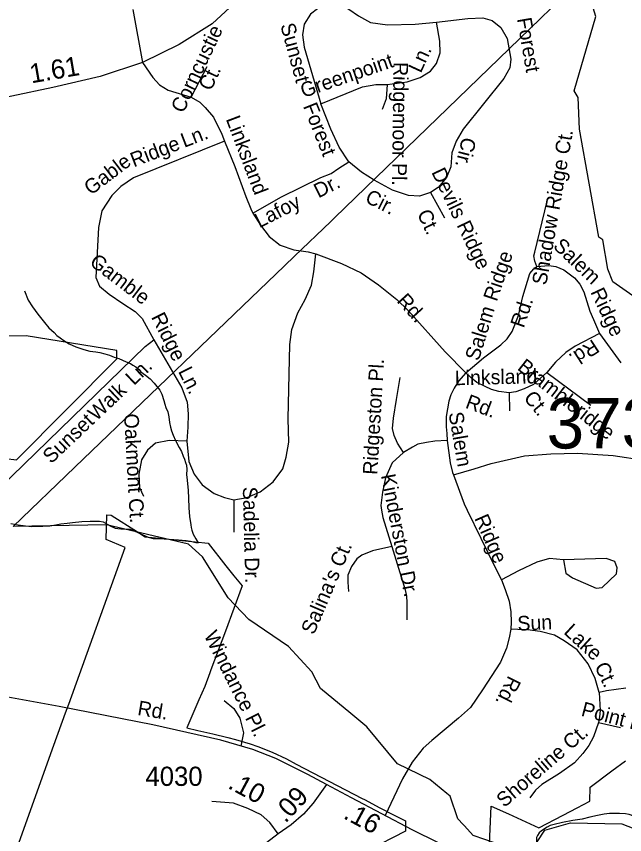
# Model space of a CAD drawing. Extents: x 2001466 to 2224147, y 644118 to 847247.
# Drawn here: x 2055654 to 2059613, y 689110 to 694431 of the extents above; entities that cross this region are included whole.
import ezdxf

# ---------------------------------------------------------------- set-up
doc = ezdxf.new("R2010")
doc.units = 0
for name, color, linetype in [('Exist Boundary Political City Limit New', 7, 'Continuous'), ('Exist Boundary Political City Limit New Hole', 7, 'Continuous'), ('Exist Hydrographic Creek Single Shore', 7, 'Continuous'), ('Exist Hydrographic Misc Water Feature', 7, 'Continuous'), ('Exist Road Non-System Type 51', 7, 'Continuous'), ('Exist Road Non-System Type 51 Label', 7, 'Continuous'), ('Exist Road Secondary Mileage Hundredths English Label', 7, 'Continuous'), ('Exist Road Secondary Structure Standard Bridge Number Label', 7, 'Continuous'), ('Exist Road Secondary Type 51 Attributed', 7, 'Continuous'), ('Exist Road Secondary Type 51 Label', 7, 'Continuous'), ('Exist Road Secondary Type 51 Number Label', 7, 'Continuous'), ('Exist Utilities Electrical Transmission Line', 7, 'Continuous'), ('Map Preparation Boundary City Limit Buffer Line', 7, 'Continuous')]:
    doc.layers.add(name, color=color, linetype=linetype)

msp = doc.modelspace()

# ---------------------------------------------------------------- linework, layer by layer
at = {"layer": 'Exist Boundary Political City Limit New'}
for points in [[(2055638.9, 688971.2), (2055898.6, 689692.2), (2055974, 689901.7), (2055994.5, 689958.6), (2056361.4, 690977.2), (2056239, 691029.4), (2056243.5, 691189.7), (2056270.5, 691188.9), (2056442.2, 691078.8), (2056491.9, 691046.9), (2056605.2, 691035.8), (2056817.2, 691014.8), (2056902.9, 691006.4), (2057017.8, 690858.8), (2057068.6, 690793.3), (2057124.4, 690728.6), (2057014.1, 690433.4), (2056919.6, 690182.2), (2056912.8, 690163.3), (2056880.1, 690074.4), (2056842.1, 689987.1), (2056762.9, 689805), (2056836.1, 689788.6), (2056933.4, 689765.3), (2057030.9, 689741.8), (2057079.6, 689728.8), (2057175, 689700.2), (2057225.2, 689683.6), (2057319.4, 689646.1), (2057411.6, 689604.2), (2057474.2, 689569.2), (2057904.8, 689345.7), (2057918.8, 689338.4), (2058020.2, 689285.7), (2058118.2, 689234.8), (2058186.5, 689199.4), (2058185.8, 689132.1), (2057941.8, 689007)], [(2058730.8, 688997.6), (2058744, 689296.2), (2058856.9, 689244.9), (2059053.9, 689155.4), (2059213, 689237.9), (2059303.6, 689284.8), (2059386.1, 689327.5), (2059388.8, 689419.9), (2059530.4, 689525.4), (2059618.5, 689591.1)]]:
    msp.add_lwpolyline(points, dxfattribs=at)
at = {"layer": 'Exist Boundary Political City Limit New Hole'}
msp.add_lwpolyline([(2055291, 692200.8), (2055294.9, 691856.9), (2055294.9, 691591.2), (2055654.6, 691548.2), (2056307.6, 692204.6), (2056307.6, 692259.4), (2055717.2, 692353.1), (2055197.1, 692345.3), (2055291, 692200.8)], dxfattribs=at)
at = {"layer": 'Exist Hydrographic Creek Single Shore'}
for points in [[(2060846, 692341), (2060588.1, 692339.6), (2060046.1, 692488.5), (2059846, 692489.3), (2059537, 692705.5), (2059504, 692788.3), (2059470.1, 692979.2), (2059445.1, 692996.1), (2059319, 693697.5), (2059310, 693904.4), (2059285.2, 693947.6), (2059426, 694430.3), (2059376, 694595.3), (2059375.6, 694719.1)], [(2058953, 688895.2), (2059019.8, 688939.8), (2059044, 689063.9), (2059093.9, 689138.4), (2059261, 689187.5), (2059594, 689180.7), (2059869, 689073.4), (2060068.9, 689033.3), (2060426.9, 689048.9), (2060668.9, 689149)]]:
    msp.add_lwpolyline(points, dxfattribs=at)
at = {"layer": 'Exist Hydrographic Misc Water Feature'}
msp.add_line((2058569.8, 689166.9), (2058561.6, 689175.5), dxfattribs=at)
for points in [[(2055707.8, 692646.8), (2055731.8, 692586.7), (2055760.1, 692542.7), (2055794.4, 692494.9), (2055836.4, 692441.1), (2055866.3, 692406.9), (2055900.6, 692375), (2055918.4, 692357.2), (2055938.7, 692341.2), (2055962.5, 692323.4), (2055996.7, 692301.2), (2056040.4, 692283.2), (2056092.7, 692265.5), (2056132.7, 692253.4), (2056170.8, 692249.6), (2056196.5, 692245.7), (2056230.9, 692237.7), (2056260.7, 692227.9), (2056290.6, 692216.1), (2056320.7, 692205.8), (2056368.9, 692185.9), (2056396.6, 692174), (2056412.8, 692164.2), (2056432.5, 692152.3), (2056453, 692134.2), (2056465.1, 692120.2), (2056478.8, 692108), (2056495, 692098.3), (2056525, 692074.3), (2056551, 692046.4), (2056569, 692024.6), (2056587.1, 692000.3), (2056601, 691974.3), (2056612.9, 691934.4), (2056619.3, 691910.7), (2056627.1, 691888.4), (2056639.4, 691860.6), (2056647.4, 691826.5), (2056651.5, 691790.6), (2056657.6, 691760.5), (2056663.4, 691736.5), (2056673.6, 691708.5), (2056689.6, 691672.9), (2056713.8, 691628.6), (2056728, 691600.9), (2056739.9, 691570.8), (2056748.1, 691550.9), (2056755.9, 691531), (2056761.6, 691512.7), (2056763.8, 691484.8), (2056761.8, 691453), (2056766.1, 691415.1), (2056772.1, 691348.8), (2056774.5, 691299), (2056776.6, 691235), (2056780.5, 691178.8), (2056788.9, 691124.9), (2056792.6, 691106.8), (2056796.9, 691091.2), (2056804.7, 691064.8), (2056822.7, 691032.9), (2056836.6, 691008.9)], [(2055617, 691132.6), (2055666.6, 691125.1), (2055713, 691118.9), (2055754.8, 691115), (2055826.6, 691115.4), (2055871.1, 691119.2), (2055910.8, 691125.4), (2055944.5, 691131.6), (2055984.7, 691135.6), (2056018.5, 691139.4), (2056080.6, 691147.5), (2056134.5, 691149.8), (2056162.6, 691149.6), (2056194.6, 691148), (2056218.6, 691144), (2056248.8, 691128), (2056268.9, 691116.1), (2056296.5, 691102.2), (2056315, 691100.2), (2056334.7, 691098), (2056392.5, 691096.1), (2056412.8, 691090.2), (2056452.8, 691070.3), (2056492.8, 691052.5), (2056512.7, 691044.2), (2056545.1, 691036.5), (2056578.5, 691036.7), (2056616.8, 691034.5), (2056708.7, 691026.7), (2056758.7, 691023.2), (2056786.8, 691018.9), (2056812.7, 691013), (2056822.5, 691011.1), (2056836.6, 691008.9)], [(2057830.9, 689897.6), (2057633.9, 690060.5), (2057576.1, 690170), (2057426, 690333.8), (2057167, 690509.7), (2057033.1, 690650.2), (2056866, 690916), (2056774.9, 690999.9), (2056241, 691125.6), (2055633.4, 691114.4)], [(2058456.2, 689377.7), (2058344, 689468.6), (2058135, 689571.3), (2057934.9, 689811.6), (2057830.9, 689897.6)], [(2058561.6, 689175.5), (2058526.9, 689212.2), (2058476.9, 689361), (2058456.2, 689377.7)], [(2059533.3, 689248.5), (2059513.8, 689248.7), (2059479.6, 689244.5), (2059435.5, 689234.6), (2059387.3, 689224.4), (2059335.6, 689212), (2059275.7, 689202), (2059207.9, 689190), (2059153.5, 689175.9), (2059127.9, 689169.7), (2059108, 689159.7), (2059071.7, 689135.6), (2059055.7, 689121.8), (2059045.7, 689105.5), (2059040.1, 689091.7), (2059039.9, 689065.8), (2059044, 689033.5), (2059047.9, 689003.8), (2059048.3, 688985.8), (2059046.3, 688965.9), (2059042.4, 688949.8), (2059036, 688937.8), (2059028, 688925.6), (2059010.6, 688909.6)], [(2059843.5, 689159.3), (2059791.6, 689181), (2059733.4, 689204.8), (2059693.6, 689221), (2059671.5, 689230.9), (2059655.5, 689236.9), (2059641.8, 689240.6), (2059617.8, 689244.7), (2059579.8, 689246.8), (2059545.6, 689248.7), (2059533.3, 689248.5)], [(2058953, 688895.2), (2058777.9, 689053), (2058628, 689105.3), (2058569.8, 689166.9)]]:
    msp.add_lwpolyline(points, dxfattribs=at)
at = {"layer": 'Exist Road Non-System Type 51'}
msp.add_line((2056792.1, 693905.8), (2056896.6, 694106.2), dxfattribs=at)
for points in [[(2057689.9, 694503.6), (2057613.8, 694480.8), (2057568.9, 694446.2), (2057527.4, 694380.5), (2057517, 694311.3), (2057527.4, 694231.7), (2057634.6, 693863.5)], [(2057689.9, 694503.6), (2057769.4, 694498.1), (2057817.9, 694477.3), (2057880.1, 694435.8), (2057959.6, 694390.8), (2058070.3, 694377), (2058250.1, 694380.5), (2058388.4, 694394.3)], [(2056411.6, 694476.5), (2056476, 694131.4)], [(2058066.8, 693988.1), (2058198.2, 694005.4), (2058281.2, 694033.1), (2058350.4, 694074.6), (2058388.4, 694124.4), (2058412.6, 694193.6), (2058409.1, 694269.7), (2058388.4, 694394.3)], [(2058388.4, 694394.3), (2058592.4, 694418.5), (2058689.2, 694422), (2058751.5, 694404.7), (2058806.8, 694359.7), (2058848.3, 694287), (2058872.5, 694152.1), (2058865.6, 694096.7), (2058827.5, 694027.5), (2058561.3, 693698.8), (2058516.3, 693619.2), (2058488.7, 693543.1), (2058481.8, 693453.2), (2058454.1, 693384), (2058398.8, 693318.2), (2058350.4, 693287.1)], [(2056476, 694131.4), (2056543, 694033), (2056584.8, 693985.9), (2056642.3, 693951.1), (2056792.1, 693905.8)], [(2057634.6, 693863.5), (2057907.8, 693974.2), (2057994.2, 693988.1), (2058066.8, 693988.1)], [(2058066.8, 693988.1), (2058059.9, 693894.7), (2058035.7, 693825.5)], [(2056792.1, 693905.8), (2056847.1, 693872.6), (2056882, 693839.5), (2056936, 693776.8), (2056991.7, 693665.2), (2057009.1, 693619.9), (2057075.3, 693456), (2057148.5, 693260.8), (2057179.9, 693180.6), (2057192.1, 693152.7)], [(2057817.9, 693486.4), (2057755.6, 693579.8), (2057700.3, 693697.4), (2057634.6, 693863.5)], [(2057009.1, 693619.9), (2056416.8, 693380.5), (2056333.8, 693325.1), (2056275, 693266.3), (2056209.3, 693166), (2056188.5, 693058.7), (2056171.3, 692732.8), (2056195.5, 692677.4), (2056257.7, 692625.5), (2056347.6, 692563.2), (2056427.1, 692511.3), (2056472.1, 692466.3), (2056549, 692327.1)], [(2057192.1, 693152.7), (2057378.7, 693258), (2057634.6, 693382.6), (2057703.8, 693410.3), (2057752.2, 693444.9), (2057817.9, 693486.4)], [(2058350.4, 693287.1), (2058277.7, 693262.9), (2058205.1, 693266.3), (2058101.4, 693300.9), (2057983.8, 693366.7), (2057900.8, 693418.6), (2057817.9, 693486.4)], [(2058350.4, 693287.1), (2058440.3, 693121)], [(2059041.3, 692804.1), (2059029.3, 692840.2), (2059022.6, 692873.6), (2059028, 692899), (2059108.1, 693230.6)], [(2057192.1, 693152.7), (2057243.9, 693072.6), (2057300, 693000.4), (2057370.9, 692944.2), (2057459.1, 692913.5), (2057553.9, 692900.1), (2057603.4, 692886.7)], [(2057070.3, 691287.8), (2057156.7, 691301.7), (2057239.7, 691339.7), (2057326.2, 691405.5), (2057388.4, 691488.5), (2057409.1, 691564.6), (2057426.4, 691661.5), (2057423, 691813.8), (2057433.4, 692298.2), (2057447.2, 692395.1), (2057485.2, 692503.7), (2057533.6, 692590.2), (2057575.1, 692683.6), (2057589, 692770.1), (2057603.4, 692886.7)], [(2057603.4, 692886.7), (2057770.4, 692825.2), (2057898.7, 692763.7), (2058011, 692686.1), (2058131.3, 692591.2), (2058204.8, 692519), (2058445.3, 692250.8), (2058578.9, 692114.4)], [(2058578.9, 692114.4), (2058693.9, 692210.4), (2058807.5, 692296), (2058848.9, 692334.7), (2058881, 692381.5), (2058921.1, 692485.8), (2058950.5, 692610.2), (2058995.9, 692758.6), (2059021.3, 692789.4), (2059041.3, 692804.1)], [(2059041.3, 692804.1), (2059118.8, 692810.8), (2059164.3, 692805.4), (2059217.7, 692784), (2059287.2, 692730.5), (2059322, 692690.4), (2059347.4, 692640.9), (2059386.1, 692515.2), (2059410.2, 692459.1), (2059450.3, 692369.2)], [(2059450.3, 692369.2), (2059290.4, 692287.7), (2059230.3, 692246.2), (2059163.5, 692182), (2059106, 692116)], [(2059450.3, 692369.2), (2059587.1, 692179.4)], [(2055542, 691363.3), (2056491.9, 692284.2), (2056549, 692327.1)], [(2056549, 692327.1), (2056731.4, 692015.8), (2056766, 691922.4), (2056772.9, 691846.3), (2056769.5, 691759.8), (2056762.5, 691669.8)], [(2058578.9, 692114.4), (2058531.9, 692059.8), (2058502.5, 692014.3), (2058481.1, 691970.2), (2058469.1, 691928.8), (2058451.7, 691829.8), (2058450.4, 691763), (2058455.7, 691718.8), (2058457.1, 691673.4)], [(2058860.9, 691983.6), (2058794.1, 691991.6), (2058747.3, 692005), (2058704.6, 692025), (2058651.1, 692050.5), (2058613.7, 692081.2), (2058578.9, 692114.4)], [(2059106, 692116), (2059019.9, 692038.4), (2058959.8, 692010.3), (2058905, 691990.3), (2058860.9, 691983.6)], [(2059106, 692116), (2059392, 691903.4)], [(2058173.8, 691595.8), (2058133.7, 691656), (2058113.6, 691705.5), (2058102.9, 691752.3), (2058108.3, 691819.1), (2058128.3, 691939.5), (2058151, 692083.9)], [(2058860.9, 691983.6), (2058863.6, 691865.9)], [(2056762.5, 691669.8), (2056648.4, 691673.3), (2056558.5, 691656), (2056506.7, 691611), (2056468.6, 691547.3), (2056451.3, 691453.9), (2056454.8, 691367.4), (2056482.5, 691312)], [(2058457.1, 691673.4), (2058378.2, 691668), (2058323.4, 691660), (2058266, 691649.3), (2058232.6, 691630.6), (2058173.8, 691595.8)], [(2058457.1, 691673.4), (2058477.1, 691527.1), (2058491.8, 691464.2), (2058498.5, 691449.5)], [(2056762.5, 691669.8), (2056776.4, 691537), (2056810.9, 691453.9), (2056862.8, 691384.7), (2056942.3, 691329.4), (2057008, 691301.7), (2057070.3, 691287.8)], [(2058173.8, 691595.8), (2058100.2, 691527.1), (2058056.1, 691430.8), (2058037.4, 691337.2), (2058025.4, 691250.3), (2058029.4, 691219.5), (2058040.1, 691173), (2058097.6, 690984.5)], [(2058498.5, 691449.5), (2058634.3, 691489.9), (2058745.2, 691523.3), (2058960.3, 691574.2), (2059132.7, 691586.2), (2059306.5, 691591.5), (2059538.7, 691576.8), (2059740.5, 691546.1), (2060039.9, 691487.2), (2060281.8, 691439.1)], [(2058498.5, 691449.5), (2058567.4, 691262.3), (2058587.5, 691219.5), (2058765.2, 690856.1), (2058810.7, 690767.9)], [(2057070.3, 691287.8), (2057070.3, 691076.8)], [(2058097.6, 690984.5), (2057972.5, 690955.1), (2057901.7, 690928.3), (2057869.6, 690904.2), (2057834.8, 690853.4), (2057812.1, 690798.6), (2057810.8, 690753.1), (2057814.8, 690691.4)], [(2058097.6, 690984.5), (2058183.6, 690702.1), (2058193, 690662), (2058195.7, 690619.2), (2058195.7, 690508.2)], [(2059214.1, 690897.6), (2059123.7, 690905.4), (2059041, 690881.8), (2058923, 690826.7), (2058810.7, 690767.9)], [(2059214.1, 690897.6), (2059229.9, 690811), (2059273.2, 690779.5), (2059426.6, 690712.5), (2059465.9, 690716.5), (2059560.4, 690807), (2059564.3, 690846.4), (2059548.5, 690885.8), (2059493.5, 690905.4), (2059214.1, 690897.6)], [(2058810.7, 690767.9), (2058836.3, 690704.2), (2058861.7, 690628), (2058871.1, 690559.8), (2058875.1, 690491.6), (2058872.7, 690446.4)], [(2058872.7, 690446.4), (2058861.7, 690389.4), (2058844.3, 690323.9), (2058804.3, 690233), (2058688, 690051.1), (2058609.1, 689937.5), (2058531.6, 689867.9), (2058357.9, 689723.5), (2058301.8, 689671.9), (2058230.9, 689582.3), (2058166.8, 689472.7), (2058053.3, 689235.1)], [(2059447.3, 690034.3), (2059421.9, 690125.5), (2059375.2, 690221.8), (2059303, 690311.3), (2059218.8, 690371.5), (2059156, 690407.6), (2059063.8, 690431.7), (2058980.9, 690442.4), (2058916.8, 690443.7), (2058872.7, 690446.4)], [(2059447.3, 690034.3), (2059452.7, 689918), (2059448.7, 689876.5), (2059443.3, 689839.1)], [(2059621.1, 690063.7), (2059494.1, 690045), (2059447.3, 690034.3)], [(2057007, 689981.9), (2057070, 689930.7), (2057109.3, 689867.7), (2057132.9, 689773.2), (2057115.4, 689685.6)], [(2059443.3, 689839.1), (2059411.2, 689745.5), (2059379.2, 689689.3), (2059340.4, 689637.2), (2059287, 689577), (2059188.1, 689508.8), (2059074.5, 689436.6), (2059033, 689399.1), (2058995.6, 689349.7)], [(2059443.3, 689839.1), (2059586.3, 689807)]]:
    msp.add_lwpolyline(points, dxfattribs=at)
at = {"layer": 'Exist Road Secondary Type 51 Attributed'}
for points in [[(2059232.7, 696894), (2059171.1, 696820.6), (2059051.2, 696649.6), (2058839.7, 696360.3), (2058592, 695979.7), (2058502.1, 695874.7), (2058222.3, 695614.2), (2057943.5, 695387.6), (2057806.2, 695288.1), (2057605.8, 695188.6), (2057478, 695101.7), (2057383.3, 694998.3), (2057310.7, 694894.1), (2057134, 694613), (2057042.5, 694489.1), (2056928.8, 694383.3), (2056714.2, 694249), (2056476, 694131.4), (2056199.8, 694039.8), (2055890.5, 693968.8), (2055088.9, 693800.6)], [(2057671.9, 689435.8), (2057551.9, 689500.6), (2057342.1, 689604.8), (2057192.2, 689663.2), (2056983.9, 689724), (2056542.1, 689823.5), (2055933, 689942.7), (2055551.2, 690013.7), (2055282.9, 690075.3), (2055011.5, 690174), (2054790.6, 690270.3), (2054579.2, 690387.2), (2054143.7, 690672.2), (2053965.4, 690808), (2053848.6, 690901.1), (2053750.8, 691005.3), (2053676.6, 691103.2), (2053471.5, 691391.4), (2053272.7, 691686.7), (2052919.2, 692202.2), (2052770.9, 692431.2), (2052668.3, 692566.2)], [(2057671.9, 689435.8), (2057586.6, 689315.8), (2057522, 689243.2), (2057441.5, 689173.7), (2057357.8, 689115.3)], [(2058843, 688772.7), (2058812.3, 688802.4), (2058730.2, 688871.8), (2058573.7, 688971.8), (2058229.6, 689142.5), (2057834.4, 689350.1), (2057671.9, 689435.8)], [(2057357.8, 689115.3), (2057304.2, 689189.5), (2057247.4, 689240), (2057160.6, 689281.1), (2057067.5, 689314.2), (2056927.1, 689325.3)], [(2057357.8, 689115.3), (2057205.6, 688999.6), (2057078.6, 688885.2), (2056988.6, 688809), (2056897.1, 688749.8)]]:
    msp.add_lwpolyline(points, dxfattribs=at)
at = {"layer": 'Exist Utilities Electrical Transmission Line'}
for p, q in [((2059062.6, 694416.1), (2059375.6, 694719.1)), ((2057727, 693123.1), (2059062.6, 694416.1)), ((2057399.4, 692809), (2057465.2, 692872.1))]:
    msp.add_line(p, q, dxfattribs=at)
for points in [[(2057465.2, 692872.1), (2057700.2, 693097.2), (2057727, 693123.1)], [(2055633.4, 691114.4), (2056033.6, 691500.7), (2057399.4, 692809)]]:
    msp.add_lwpolyline(points, dxfattribs=at)
at = {"layer": 'Map Preparation Boundary City Limit Buffer Line'}
for points in [[(2055291, 692200.8), (2055294.9, 691856.9), (2055294.9, 691591.2), (2055654.6, 691548.2), (2056307.6, 692204.6), (2056307.6, 692259.4), (2055717.2, 692353.1), (2055197.1, 692345.3), (2055291, 692200.8)], [(2055638.9, 688971.2), (2055898.6, 689692.2), (2055974, 689901.7), (2055994.5, 689958.6), (2056361.4, 690977.2), (2056239, 691029.4), (2056243.5, 691189.7), (2056270.5, 691188.9), (2056442.2, 691078.8), (2056491.9, 691046.9), (2056605.2, 691035.8), (2056817.2, 691014.8), (2056902.9, 691006.4), (2057017.8, 690858.8), (2057068.6, 690793.3), (2057124.4, 690728.6), (2057014.1, 690433.4), (2056919.6, 690182.2), (2056912.8, 690163.3), (2056880.1, 690074.4), (2056842.1, 689987.1), (2056762.9, 689805), (2056836.1, 689788.6), (2056933.4, 689765.3), (2057030.9, 689741.8), (2057079.6, 689728.8), (2057175, 689700.2), (2057225.2, 689683.6), (2057319.4, 689646.1), (2057411.6, 689604.2), (2057474.2, 689569.2), (2057904.8, 689345.7), (2057918.8, 689338.4), (2058020.2, 689285.7), (2058118.2, 689234.8), (2058186.5, 689199.4), (2058185.8, 689132.1), (2057941.8, 689007)], [(2058730.8, 688997.6), (2058744, 689296.2), (2058856.9, 689244.9), (2059053.9, 689155.4), (2059213, 689237.9), (2059303.6, 689284.8), (2059386.1, 689327.5), (2059388.8, 689419.9), (2059530.4, 689525.4), (2059618.5, 689591.1)]]:
    msp.add_lwpolyline(points, dxfattribs=at)

# ---------------------------------------------------------------- texts
at = {"layer": 'Exist Road Non-System Type 51 Label'}
for s, rotation, p in [('Forest', 279.7804, (2058911.6, 694416)), ('Corncustie', 64.7271, (2056741.2, 693796.7)), ('Sunset', 285.2554, (2057371.2, 694374)), ('Greenpoint', 18.9116, (2057522, 693900.6)), ('Ln.', 65.2297, (2058286, 694057.8)), ('Ridgemoor Pl.', 269.2679, (2058109, 694134.8)), ('Ct.', 64.7271, (2056919.8, 693941)), ('Forest', 291.7081, (2057518.2, 693847.7)), ('Linksland', 290.7922, (2057016.1, 693764.1)), ('Ln.', 21.1018, (2056746.5, 693576)), ('Shadow Ridge Ct.', 80.1364, (2059102.7, 692679.5)), ('Ridge', 21.1018, (2056417.9, 693449.2)), ('Cir.', 255.8991, (2058557, 693651.4)), ('Gable', 37.3248, (2056139.9, 693265)), ('Devils Ridge', 295.5047, (2058353.4, 693418.8)), ('Dr.', 26.7967, (2057620.2, 693247.4)), ('Cir.', 333.4302, (2057916.9, 693226.7)), ('Lafoy', 26.7967, (2057235.7, 693053.2)), ('Ct.', 295.5047, (2058259.6, 693148.9)), ('Salem', 316.1629, (2059141.8, 692930.7)), ('Ridge', 71.1791, (2058780.3, 692572.3)), ('Gamble', 322.6987, (2056124, 692820.4)), ('Rd.', 312.1314, (2058125.1, 692577.3)), ('Ridge', 295.1831, (2059388.3, 692639.2)), ('Rd.', 71.1791, (2058956, 692400.1)), ('Salem', 72.9008, (2058662.8, 692185.9)), ('Ridge', 296.5359, (2056529, 692476.2)), ('Rd.', 212.996, (2059406.2, 692335.3)), ('Brambleridge  ', 321.9399, (2058908.9, 692138.1)), ('Ln.', 43.4287, (2056418.7, 692027.3)), ('Ln.', 296.5359, (2056705, 692123.7)), ('Ridgeston Pl.', 86.6339, (2058003.2, 691448.5)), ('Linksland', 1.378, (2058508.5, 692032.4)), ('Walk', 43.4287, (2056174.3, 691795.9)), ('Rd.', 339.5715, (2058570.3, 691887.6)), ('Ct.', 309.9142, (2058950.7, 691948.1)), ('Sunset', 43.4287, (2055880.5, 691517.8)), ('Oakmont Ct.', 273.1758, (2056354.5, 691845.9)), ('Salem', 279.7094, (2058466.7, 691851.4)), ('Kinderston Dr.', 280.9616, (2058026.3, 691446.4)), ('Sadelia Dr.', 271.4669, (2057127.8, 691371.8)), ('Ridge', 293.6449, (2058633.3, 691168.2)), ("Salina's Ct.", 66.8099, (2057590.1, 690405.1)), ('Sun', 2.4974, (2058916.9, 690436.1)), ('Lake', 317.3211, (2059210.8, 690421.8)), ('Windance Pl.', 296.5358, (2056872.3, 690406.9)), ('Ct.', 295.4025, (2059414.7, 690205.1)), ('Rd.', 243.1579, (2058857.6, 690149.8)), ('Point Lake Ct.', 345.342, (2059324.4, 689884.3)), ('Shoreline Ct.', 40.9132, (2058829.4, 689282.5))]:
    msp.add_text(s, height=95, rotation=rotation, dxfattribs=at).set_placement(p)
at = {"layer": 'Exist Road Secondary Mileage Hundredths English Label'}
for s, rotation, p in [('1.61', 9.7206, (2055751.6, 693995.6)), ('.10', 331.698, (2057024.3, 689416.1)), ('.09', 46.9786, (2057404.6, 689180.4)), ('.16', 331.7255, (2057775.8, 689219.7))]:
    msp.add_text(s, height=125, rotation=rotation, dxfattribs=at).set_placement(p)
at = {"layer": 'Exist Road Secondary Structure Standard Bridge Number Label'}
msp.add_text('373', height=328.08, dxfattribs=at).set_placement((2059105.4, 691621.4))
at = {"layer": 'Exist Road Secondary Type 51 Label'}
msp.add_text('Rd.', height=95, rotation=350.5319, dxfattribs=at).set_placement((2056438.1, 689889.3))
at = {"layer": 'Exist Road Secondary Type 51 Number Label'}
msp.add_text('4030', height=125, dxfattribs=at).set_placement((2056494.2, 689427.3))

doc.saveas('drawing.dxf')
